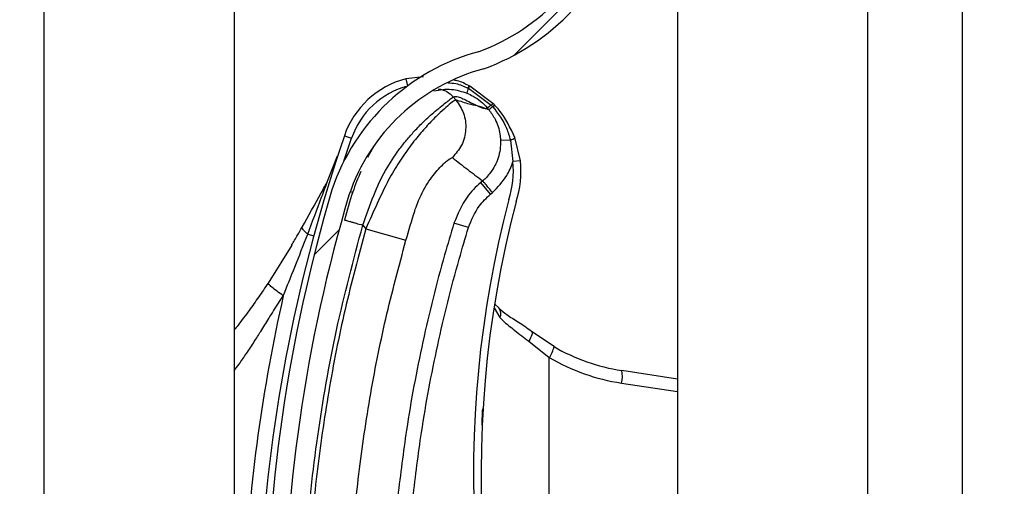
# Model space of a CAD drawing. Header units: inches. Extents: x 170 to 284, y 215 to 248.
# Tile 259 of 656: x 186.1024 to 186.2355, y 241.5504 to 241.6134. Entities that reach past the tile are written whole.
import ezdxf

# ---------------------------------------------------------------- set-up
doc = ezdxf.new("R2010")
doc.units = ezdxf.units.IN
doc.header["$LTSCALE"] = 0.25
doc.header["$MEASUREMENT"] = 0
doc.layers.add('ANNOTATIONS', color=1, linetype='Continuous')
doc.layers.add('LH BENCH MOUNT', color=7, linetype='Continuous')
doc.styles.add('ARIAL', font='arial.ttf', dxfattribs={"height": 0.09375})
doc.dimstyles.new('STANDARD$0', dxfattribs={"dimtxt": 0.09375, "dimasz": 0.09375, "dimexe": 0.03125, "dimexo": 0.046875, "dimgap": 0.09, "dimtad": 0, "dimtih": 1, "dimtoh": 1, "dimdec": 4, "dimzin": 0, "dimdsep": 46, "dimtxsty": 'ARIAL', "dimcen": 0.09, "dimadec": 0, "dimazin": 0, "dimtfac": 1, "dimtdec": 4, "dimtofl": 0, "dimtmove": 0, "dimatfit": 1, "dimfxl": 1, "dimtolj": 1, "dimtzin": 0, "dimarcsym": 0})

# ---------------------------------------------------------------- blocks, each defined once
blk = doc.blocks.new('*D114')
at = {"layer": 'ANNOTATIONS', "color": 0, "lineweight": -2, "transparency": 16777216}
for p, q in [((186.1492924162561, 243.6642684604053), (187.5897358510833, 243.6642684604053)), ((187.5584858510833, 243.5705184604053), (187.5584858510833, 241.8503426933)), ((187.5584858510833, 239.6953067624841), (187.5584858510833, 241.4154825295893)), ((186.8279608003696, 239.6015567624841), (187.5897358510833, 239.6015567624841))]:
    blk.add_line(p, q, dxfattribs=at)
at = {"layer": 'ANNOTATIONS', "color": 0, "transparency": 16777216}
for points in [[(187.5428608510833, 243.5705184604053), (187.5741108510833, 243.5705184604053), (187.5584858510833, 243.6642684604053)], [(187.5428608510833, 239.6953067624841), (187.5741108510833, 239.6953067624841), (187.5584858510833, 239.6015567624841)]]:
    blk.add_solid(points, dxfattribs=at)
at = {"layer": 'defpoints', "color": 0, "transparency": 16777216}
for p in [(186.1024174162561, 243.6642684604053), (186.7810858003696, 239.6015567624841), (187.5584858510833, 239.6015567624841)]:
    blk.add_point(p, dxfattribs=at)
at = {"layer": 'ANNOTATIONS', "color": 0, "transparency": 16777216, "insert": (187.5584858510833, 241.6329126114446), "char_height": 0.09375, "attachment_point": 5, "style": 'ARIAL'}
blk.add_mtext('\\A1;OPENING\\PHEIGHT', dxfattribs=at)

msp = doc.modelspace()

# ---------------------------------------------------------------- hatches: boundary and pattern name
at = {"layer": 'LH BENCH MOUNT'}
h = msp.add_hatch(dxfattribs=at)
h.set_pattern_fill('ANSI31', color=256, scale=0.34241245, angle=2.8e-322, style=0)
h.set_pattern_definition([(45, (176.0930244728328, 238.0091787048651), (-0.03026527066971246, 0.03026527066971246), [])])
edge = h.paths.add_edge_path(flags=0)
edge.add_arc((186.1662917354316, 241.4378498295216), 0.001712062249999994, 450.0000000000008, 472.2104203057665)
edge.add_line((186.1656445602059, 241.4394348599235), (186.1647320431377, 241.4416697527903))
edge.add_arc((186.1662917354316, 241.4378498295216), 0.004126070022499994, 450, 472.2104203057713, ccw=False)
edge.add_arc((186.1662917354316, 241.4289471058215), 0.01302879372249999, 401.47616737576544, 450, ccw=False)
edge.add_arc((186.1620458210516, 241.4257969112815), 0.01830194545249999, 359.9999999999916, 400.0613730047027, ccw=False)
edge.add_arc((186.1685858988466, 241.4257969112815), 0.01176186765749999, 292.1408576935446, 359.99999999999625, ccw=False)
edge.add_arc((186.1662917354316, 241.4290498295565), 0.01566536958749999, 235.2570680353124, 295.43079980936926, ccw=False)
edge.add_arc((186.1715306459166, 241.4371650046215), 0.02532140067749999, 212.8542481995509, 235.980933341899, ccw=False)
edge.add_arc((186.1633812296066, 241.4307961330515), 0.01504902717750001, 172.1557183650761, 209.3146496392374, ccw=False)
edge.add_arc((186.1758108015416, 241.4294607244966), 0.02754708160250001, 453.3085031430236, 532.9325737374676, ccw=False)
edge.add_arc((186.1725578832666, 241.4655509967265), 0.008748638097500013, 280.9586189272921, 427.9414322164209)
edge.add_arc((186.1924176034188, 241.5279043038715), 0.05672062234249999, 179.5706357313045, 253.0098997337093, ccw=False)
edge.add_arc((186.3507493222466, 241.5291027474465), 0.2150521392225, 163.4260275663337, 180.2060536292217, ccw=False)
edge.add_arc((186.1719757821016, 241.5812521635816), 0.02884824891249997, 465.1588434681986, 521.4137567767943, ccw=False)
edge.add_arc((186.1546497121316, 241.6357984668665), 0.0284373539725, 290.1205938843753, 343.719067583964)
edge.add_arc((186.1674901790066, 241.6316210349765), 0.01494630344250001, 345.2914408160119, 400.547192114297)
edge.add_arc((186.1640660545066, 241.6298062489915), 0.0187470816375, 397.9578745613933, 431.4396159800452)
edge.add_arc((186.1662917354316, 241.6346342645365), 0.0134739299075, 433.8775574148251, 472.2736457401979)
edge.add_arc((186.1637236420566, 241.6416537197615), 0.006011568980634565, 474.9825325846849, 495.7175736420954)
edge.add_arc((186.1735166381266, 241.6343945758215), 0.01816498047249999, 500.899260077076, 539.9999999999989)
edge.add_arc((186.1662917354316, 241.6343945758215), 0.01094007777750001, 539.9999999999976, 629.9999999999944)
edge.add_arc((186.1662917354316, 241.6253206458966), 0.001866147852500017, 269.9999999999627, 285.6422464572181)
edge.add_line((186.1667949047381, 241.6235236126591), (186.167445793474, 241.6211990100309))
edge.add_arc((186.1662917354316, 241.6253206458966), 0.004280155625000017, 269.9999999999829, 285.6422464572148, ccw=False)
edge.add_arc((186.1662917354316, 241.6343945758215), 0.01335408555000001, 179.9999999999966, 269.999999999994, ccw=False)
edge.add_arc((186.1735166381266, 241.6343945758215), 0.020578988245, 500.6113583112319, 539.9999999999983, ccw=False)
edge.add_arc((186.1637236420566, 241.6416537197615), 0.008425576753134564, 474.5776671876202, 496.4997109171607, ccw=False)
edge.add_arc((186.1662917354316, 241.6346342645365), 0.01588793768, 433.6903022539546, 472.4705806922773, ccw=False)
edge.add_arc((186.1640660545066, 241.6298062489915), 0.02116108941, 398.10453077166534, 431.5771717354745, ccw=False)
edge.add_arc((186.1674901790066, 241.6316210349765), 0.01736031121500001, 345.18024813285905, 400.36585332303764, ccw=False)
edge.add_arc((186.1546497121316, 241.6357984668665), 0.030851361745, 289.9181572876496, 343.77953759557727, ccw=False)
edge.add_arc((186.1719757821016, 241.5812521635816), 0.02643424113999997, 464.941709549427, 521.3236131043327)
edge.add_arc((186.3507493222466, 241.5291027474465), 0.21263813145, 523.4376684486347, 540.2096895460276)
edge.add_arc((186.1924176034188, 241.5279043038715), 0.05430661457, 539.5566266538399, 613.1145348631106)
edge.add_arc((186.1725578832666, 241.4655509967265), 0.01116264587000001, 280.0610388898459, 428.5290871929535, ccw=False)
edge.add_arc((186.1758108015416, 241.4294607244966), 0.02513307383, 452.9714001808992, 532.970657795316)
edge.add_arc((186.1633812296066, 241.4307961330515), 0.01263501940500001, 532.0830472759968, 568.9826967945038)
edge.add_arc((186.1715306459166, 241.4371650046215), 0.022907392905, 213.0443063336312, 236.019715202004)
edge.add_arc((186.1662917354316, 241.4290498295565), 0.01325136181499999, 235.1922404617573, 295.7352497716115)
edge.add_arc((186.1685858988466, 241.4257969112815), 0.009347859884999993, 291.7225241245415, 359.9999999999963)
edge.add_arc((186.1620458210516, 241.4257969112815), 0.01588793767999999, 359.9999999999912, 399.9521788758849)
edge.add_arc((186.1662917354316, 241.4289471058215), 0.01061478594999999, 401.6345013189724, 450.0000000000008)

# ---------------------------------------------------------------- linework, layer by layer
for p, q in [((186.2298594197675, 239.6490664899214), (186.2298594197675, 243.9018291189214)), ((186.2298594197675, 239.6490664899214), (186.2298594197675, 243.9018291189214)), ((186.1913380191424, 243.8543193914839), (186.1913380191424, 239.6897279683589)), ((186.2170189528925, 243.8543193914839), (186.2170189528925, 239.6490664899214)), ((186.2298594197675, 239.6490664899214), (186.2298594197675, 243.8543193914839)), ((186.1057349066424, 239.6490664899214), (186.1057349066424, 243.7595607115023)), ((186.1314158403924, 241.7279807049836), (186.1314158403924, 241.5356067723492)), ((186.1570029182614, 241.6056883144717), (186.1546035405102, 241.6054387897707)), ((186.1546035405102, 241.6054387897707), (186.1548572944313, 241.6044723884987)), ((186.1631899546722, 241.6044729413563), (186.1631890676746, 241.6044734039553)), ((186.1632515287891, 241.6044406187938), (186.1631899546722, 241.6044729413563)), ((186.1632524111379, 241.6044401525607), (186.1632515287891, 241.6044406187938)), ((186.1663938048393, 241.6021165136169), (186.1632524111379, 241.6044401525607)), ((186.1613835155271, 241.6025809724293), (186.1610357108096, 241.6029923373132)), ((186.1628838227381, 241.6034955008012), (186.1628845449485, 241.6034952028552)), ((186.1630076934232, 241.6041830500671), (186.1630086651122, 241.6041825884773)), ((186.1630086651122, 241.6041825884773), (186.1630707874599, 241.604152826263)), ((186.1630707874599, 241.604152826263), (186.1630716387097, 241.6041524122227)), ((186.1630716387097, 241.6041524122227), (186.1661753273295, 241.6018680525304)), ((186.1658192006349, 241.6012651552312), (186.1648878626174, 241.6015976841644)), ((186.1661753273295, 241.6018680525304), (186.1663656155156, 241.6016624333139)), ((186.1463093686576, 241.5977306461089), (186.1472811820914, 241.5973977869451)), ((186.1462454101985, 241.5942970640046), (186.1472811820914, 241.5973977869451)), ((186.1687535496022, 241.5971573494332), (186.1674199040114, 241.5971082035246)), ((186.1687535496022, 241.5971573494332), (186.1690857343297, 241.5942455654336)), ((186.1701068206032, 241.5943578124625), (186.1693562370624, 241.5975048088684)), ((186.1440407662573, 241.5916148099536), (186.1453956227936, 241.5950038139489)), ((186.1502438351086, 241.5962394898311), (186.1494501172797, 241.5948007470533)), ((186.1701068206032, 241.5943578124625), (186.1690857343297, 241.5942455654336)), ((186.165005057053, 241.5916396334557), (186.1647570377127, 241.5914299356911)), ((186.1660827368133, 241.5898619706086), (186.1647570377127, 241.5914299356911)), ((186.1471115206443, 241.5902264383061), (186.1474398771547, 241.5901256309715)), ((186.1660827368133, 241.5898619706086), (186.1663307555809, 241.590071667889)), ((186.1487919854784, 241.5856577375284), (186.1492048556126, 241.5851694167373)), ((186.1630862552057, 241.5853221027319), (186.1611233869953, 241.5859247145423)), ((186.1413538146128, 241.5844495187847), (186.1421723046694, 241.5842277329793)), ((186.1492048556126, 241.5851694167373), (186.1546350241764, 241.5836212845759)), ((186.1391859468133, 241.5829542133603), (186.1359997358, 241.57782773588)), ((186.1666509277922, 241.5749922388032), (186.1672443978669, 241.574434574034)), ((186.1665405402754, 241.5744592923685), (186.1673421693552, 241.5731540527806)), ((186.1746502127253, 241.5692334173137), (186.171609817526, 241.5713007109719)), ((186.1712230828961, 241.5699564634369), (186.1740134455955, 241.567753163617)), ((186.1740134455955, 241.5023324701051), (186.1740134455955, 241.567753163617)), ((186.1913380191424, 241.5648576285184), (186.1838006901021, 241.566007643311)), ((186.1837659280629, 241.5643151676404), (186.1913380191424, 241.5631598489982))]:
    msp.add_line(p, q, dxfattribs=at)
at = {"layer": 'LH BENCH MOUNT', "flags": 128}
msp.add_lwpolyline([(186.171609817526, 241.5713007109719), (186.1716658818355, 241.5712266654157), (186.1716914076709, 241.5711178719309), (186.171685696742, 241.5709773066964), (186.1716489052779, 241.5708088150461), (186.1715820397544, 241.5706170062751), (186.1714869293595, 241.5704071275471), (186.1713661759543, 241.5701849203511), (186.1712230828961, 241.5699564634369)], dxfattribs=at)
at = {"layer": 'LH BENCH MOUNT'}
for centre, radius, start, end in [((186.1546497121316, 241.6357984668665), 0.02843735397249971, 290.1205938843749, 343.7190675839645), ((186.1546497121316, 241.6357984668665), 0.03085136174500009, 289.91815728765, 343.7795375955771), ((186.1719757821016, 241.5812521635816), 0.02884824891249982, 105.1588434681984, 161.4137567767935), ((186.1719757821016, 241.5812521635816), 0.02643424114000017, 104.9417095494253, 161.3236131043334), ((186.157647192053, 241.5938472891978), 0.01198443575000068, 104.7123854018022, 161.0929786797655), ((186.157647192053, 241.5938472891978), 0.01095719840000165, 104.7123854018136, 161.0929786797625), ((186.164417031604, 241.6035045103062), 0.001564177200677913, 141.7256942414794, 154.2910519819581), ((186.1644214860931, 241.6035022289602), 0.001568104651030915, 141.754266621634, 154.2863466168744), ((186.1645201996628, 241.6034432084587), 0.001613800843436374, 141.8260927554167, 153.9140894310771), ((186.1645193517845, 241.6034435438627), 0.001611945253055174, 141.8104826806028, 153.9114578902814), ((186.1651179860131, 241.6032152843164), 0.002251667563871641, 155.3939551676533, 172.8510957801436), ((186.1651206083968, 241.6032138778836), 0.002253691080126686, 155.3897650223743, 172.8291455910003), ((186.3507141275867, 241.5277192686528), 0.2160622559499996, 161.092978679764, 176.5597220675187), ((186.1684014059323, 241.598464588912), 0.001353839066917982, 285.076439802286, 314.8519014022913), ((186.1571730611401, 241.5929360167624), 0.01198443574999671, 341.3410974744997, 6.273281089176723), ((186.1571730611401, 241.5929360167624), 0.01301167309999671, 341.5025581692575, 6.273281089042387), ((186.3507493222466, 241.5291027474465), 0.2150521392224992, 163.4260275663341, 180.2060536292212), ((186.3507493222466, 241.5291027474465), 0.2126381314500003, 163.4376684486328, 180.2096895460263), ((186.3103094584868, 241.5520134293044), 0.1465525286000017, 165.3406183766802, 202.0185750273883), ((186.3103094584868, 241.5520134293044), 0.1455252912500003, 165.3544246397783, 203.870550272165), ((186.3507141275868, 241.5277192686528), 0.21809575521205, 167.1792232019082, 177.2535733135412), ((186.1663523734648, 241.5736830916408), 0.001122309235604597, 331.8758133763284, 39.94683461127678), ((186.1710884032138, 241.5698885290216), 0.003621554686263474, 323.869476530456, 349.578256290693), ((186.1877258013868, 241.5917332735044), 0.02602334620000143, 239.8373732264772, 261.3249484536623), ((186.1879492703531, 241.5917332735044), 0.02773540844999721, 239.8373732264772, 261.3249484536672), ((186.1804700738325, 241.5652294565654), 0.00342031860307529, 344.4956794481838, 13.1510363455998)]:
    msp.add_arc(centre, radius, start, end, dxfattribs=at)
for points, knots in [([(186.1602920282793, 241.6049039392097), (186.1606622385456, 241.6048825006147), (186.1616107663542, 241.6048275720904), (186.162478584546, 241.6044271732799), (186.1630076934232, 241.6041830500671)], [0, 0, 0, 0, 0.3902998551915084, 1, 1, 1, 1]), ([(186.1631890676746, 241.6044734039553), (186.1626642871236, 241.6047515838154), (186.1619734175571, 241.6051178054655), (186.1612110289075, 241.6052455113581), (186.1610277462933, 241.6052762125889)], [0, 0, 0, 0, 0.7595942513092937, 0.9999999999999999, 0.9999999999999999, 0.9999999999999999, 0.9999999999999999]), ([(186.1487919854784, 241.5856577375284), (186.1492678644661, 241.587014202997), (186.1501662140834, 241.5895748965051), (186.1517815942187, 241.5930658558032), (186.1533840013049, 241.5954777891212), (186.1547159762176, 241.5971805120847), (186.1556308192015, 241.5982238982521), (186.1564224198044, 241.5990523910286), (186.157091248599, 241.5997123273), (186.1578360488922, 241.6004073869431), (186.1586698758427, 241.6011330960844), (186.1597992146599, 241.6020411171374), (186.1607892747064, 241.6028010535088), (186.1609584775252, 241.6029323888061), (186.1610357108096, 241.6029923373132)], [0, 0, 0, 0, 0.1307156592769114, 0.2467609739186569, 0.3577928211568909, 0.4170971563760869, 0.4791482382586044, 0.5177152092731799, 0.5590896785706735, 0.6032945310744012, 0.6633484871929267, 0.7353692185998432, 0.8792082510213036, 1, 1, 1, 1]), ([(186.1584241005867, 241.603832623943), (186.1592155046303, 241.6039561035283), (186.1607331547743, 241.6041928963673), (186.162187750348, 241.6037212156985), (186.1628838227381, 241.6034955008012)], [0, 0, 0, 0, 0.5214667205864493, 1, 1, 1, 1]), ([(186.1589977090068, 241.6040627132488), (186.1591878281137, 241.6040344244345), (186.1595832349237, 241.6039755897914), (186.160320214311, 241.6036727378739), (186.1607538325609, 241.6032603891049), (186.1610357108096, 241.6029923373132)], [0, 0, 0, 0, 0.2447599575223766, 0.5090480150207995, 1, 1, 1, 1]), ([(186.1610357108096, 241.6029923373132), (186.1611425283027, 241.6030320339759), (186.1613667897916, 241.6031153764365), (186.1619685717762, 241.6029213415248), (186.1627231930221, 241.6025733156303), (186.1635224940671, 241.6021591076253), (186.1643199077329, 241.6017519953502), (186.1647438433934, 241.6015938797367), (186.164958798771, 241.6015137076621)], [0, 0, 0, 0, 0.1574760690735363, 0.330618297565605, 0.4911886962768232, 0.6742546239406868, 0.834831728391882, 1, 1, 1, 1]), ([(186.1628845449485, 241.6034952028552), (186.1631640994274, 241.6033669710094), (186.1641970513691, 241.6028931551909), (186.1650912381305, 241.6021277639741), (186.1656256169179, 241.6014944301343), (186.1656256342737, 241.6014944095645)], [0, 0, 0, 0, 0.2706300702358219, 0.9999763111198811, 1, 1, 1, 1]), ([(186.1613835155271, 241.6025809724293), (186.1613041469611, 241.6025493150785), (186.1611428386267, 241.602484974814), (186.1603543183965, 241.6018662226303), (186.1592933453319, 241.6009230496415), (186.1580629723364, 241.5997094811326), (186.1566551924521, 241.5981635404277), (186.1551800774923, 241.5963283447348), (186.1536900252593, 241.5941931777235), (186.1521616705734, 241.5916386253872), (186.150725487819, 241.5885622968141), (186.149716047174, 241.586310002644), (186.1492048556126, 241.5851694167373)], [0, 0, 0, 0, 0.1094013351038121, 0.2223468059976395, 0.3151791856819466, 0.4102231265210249, 0.5012749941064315, 0.5946006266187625, 0.6834485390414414, 0.7745330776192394, 0.8858211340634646, 1, 1, 1, 1]), ([(186.1613835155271, 241.6025809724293), (186.1617726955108, 241.6020051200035), (186.162581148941, 241.6008088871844), (186.1628399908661, 241.5985838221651), (186.1623122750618, 241.5964064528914), (186.161364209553, 241.5953167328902), (186.1609078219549, 241.5947921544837)], [0, 0, 0, 0, 0.2406941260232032, 0.499999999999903, 0.7593058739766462, 1, 1, 1, 1]), ([(186.1648878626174, 241.6015976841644), (186.1646771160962, 241.6016558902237), (186.1640958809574, 241.6018164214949), (186.1630276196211, 241.6020259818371), (186.1620068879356, 241.6023705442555), (186.1613835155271, 241.6025809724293)], [0, 0, 0, 0, 0.1812946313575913, 0.5000073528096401, 1, 1, 1, 1]), ([(186.1661753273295, 241.6018680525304), (186.1661555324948, 241.6018527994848), (186.1660365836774, 241.6017611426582), (186.1658520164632, 241.6016241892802), (186.1656770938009, 241.6015060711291), (186.1656427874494, 241.6014982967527), (186.1656256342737, 241.6014944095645)], [0, 0, 0, 0, 0.06239373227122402, 0.3749291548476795, 0.6874645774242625, 1, 1, 1, 1]), ([(186.1663656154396, 241.6016624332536), (186.1663456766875, 241.601646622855), (186.1662259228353, 241.601551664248), (186.1660407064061, 241.6014085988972), (186.1658668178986, 241.6012827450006), (186.1658350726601, 241.601271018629), (186.1658192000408, 241.6012651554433)], [0, 0, 0, 0, 0.06242876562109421, 0.3749525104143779, 0.6874762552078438, 1, 1, 1, 1]), ([(186.1663658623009, 241.6016621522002), (186.1670741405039, 241.6007339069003), (186.1681275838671, 241.5993532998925), (186.1685990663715, 241.5976992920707), (186.1687535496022, 241.5971573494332)], [0, 0, 0, 0, 0.6723457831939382, 1, 1, 1, 1]), ([(186.166598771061, 241.6019059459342), (186.1665987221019, 241.6019059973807), (186.1665311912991, 241.6019769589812), (186.1664624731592, 241.6020467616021), (186.1663938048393, 241.6021165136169)], [0, 0, 0, 0, 0.0007249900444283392, 0.9999999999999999, 0.9999999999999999, 0.9999999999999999, 0.9999999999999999]), ([(186.1693562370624, 241.5975048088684), (186.1687429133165, 241.5988005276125), (186.1679923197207, 241.6003862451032), (186.1668142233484, 241.601670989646), (186.1665987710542, 241.6019059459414)], [0, 0, 0, 0, 0.8171182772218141, 1, 1, 1, 1]), ([(186.164958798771, 241.6015137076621), (186.1650523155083, 241.6014880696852), (186.1652403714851, 241.6014365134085), (186.1654677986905, 241.601423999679), (186.1655729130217, 241.6014711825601), (186.1656253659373, 241.6014947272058)], [0, 0, 0, 0, 0.3313600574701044, 0.6663431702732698, 0.9999999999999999, 0.9999999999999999, 0.9999999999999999, 0.9999999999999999]), ([(186.1656253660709, 241.6014947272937), (186.1656735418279, 241.6014376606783), (186.1657381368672, 241.6013611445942), (186.1658027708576, 241.6012846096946), (186.1658192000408, 241.6012651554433)], [0, 0, 0, 0, 0.7458120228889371, 0.9999999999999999, 0.9999999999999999, 0.9999999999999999, 0.9999999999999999]), ([(186.1658160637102, 241.6012688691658), (186.1658160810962, 241.6012688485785), (186.1661511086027, 241.6008721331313), (186.1668351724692, 241.5998383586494), (186.1673257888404, 241.5983786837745), (186.167399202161, 241.5973876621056), (186.1674199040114, 241.5971082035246)], [0, 0, 0, 0, 1.782673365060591e-05, 0.3435204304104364, 0.8148790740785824, 1, 1, 1, 1]), ([(186.1674199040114, 241.5971082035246), (186.1674206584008, 241.5970858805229), (186.1674472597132, 241.5962987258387), (186.1672226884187, 241.5947272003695), (186.1662671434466, 241.592890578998), (186.1653879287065, 241.5919634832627), (186.1650049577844, 241.5916395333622), (186.1650049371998, 241.59163951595)], [0, 0, 0, 0, 0.0108740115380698, 0.3834398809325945, 0.7558119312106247, 0.9999868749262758, 1, 1, 1, 1]), ([(186.1558144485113, 241.5875545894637), (186.155814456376, 241.5875546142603), (186.155928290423, 241.5879135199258), (186.1564277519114, 241.5893197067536), (186.1576023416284, 241.5915223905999), (186.1591371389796, 241.5934256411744), (186.1604825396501, 241.5946373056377), (186.1607562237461, 241.5947369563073), (186.1609078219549, 241.5947921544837)], [0, 0, 0, 0, 4.497367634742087e-06, 0.06509473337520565, 0.2616701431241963, 0.4753105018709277, 0.7093656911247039, 0.9999999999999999, 0.9999999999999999, 0.9999999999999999, 0.9999999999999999]), ([(186.1609078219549, 241.5947921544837), (186.1615810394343, 241.5942629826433), (186.1629274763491, 241.5932046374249), (186.1643124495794, 241.5921612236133), (186.1650049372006, 241.5916395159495)], [0, 0, 0, 0, 0.4999992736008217, 1, 1, 1, 1]), ([(186.1663307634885, 241.5900716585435), (186.1670325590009, 241.5907900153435), (186.1681946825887, 241.5919795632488), (186.1688696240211, 241.5935530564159), (186.1690748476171, 241.5942106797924), (186.1690857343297, 241.5942455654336)], [0, 0, 0, 0, 0.5907811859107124, 0.9782917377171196, 1, 1, 1, 1]), ([(186.1485226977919, 241.5929272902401), (186.1481483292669, 241.5920094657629), (186.1472917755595, 241.5899094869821), (186.1466722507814, 241.5876423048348), (186.1463234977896, 241.5863660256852)], [0, 0, 0, 0, 0.4370636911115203, 0.9999999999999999, 0.9999999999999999, 0.9999999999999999, 0.9999999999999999]), ([(186.1405819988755, 241.585364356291), (186.1414529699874, 241.5869046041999), (186.1426157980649, 241.5889609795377), (186.1437548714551, 241.5910823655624), (186.1440407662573, 241.5916148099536)], [0, 0, 0, 0, 0.7490110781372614, 1, 1, 1, 1]), ([(186.1413538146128, 241.5844495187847), (186.1419822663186, 241.586114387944), (186.1428824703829, 241.5884991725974), (186.1437721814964, 241.5908923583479), (186.1440407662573, 241.5916148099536)], [0, 0, 0, 0, 0.6981213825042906, 1, 1, 1, 1]), ([(186.1647570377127, 241.5914299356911), (186.1647570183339, 241.5914299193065), (186.1640631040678, 241.5908432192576), (186.1624882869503, 241.5892196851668), (186.1616302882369, 241.5871484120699), (186.1611233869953, 241.5859247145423)], [0, 0, 0, 0, 1.142795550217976e-05, 0.409211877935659, 1, 1, 1, 1]), ([(186.1630862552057, 241.5853221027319), (186.1634979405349, 241.5863393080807), (186.1641954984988, 241.5880628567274), (186.1655341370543, 241.5893389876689), (186.1660827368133, 241.5898619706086)], [0, 0, 0, 0, 0.5901808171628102, 1, 1, 1, 1]), ([(186.1546350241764, 241.5836212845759), (186.1550225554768, 241.5849459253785), (186.1554100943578, 241.5862705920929), (186.1558144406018, 241.5875545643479), (186.1558144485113, 241.5875545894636)], [0, 0, 0, 0, 0.999980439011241, 1, 1, 1, 1]), ([(186.1406798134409, 241.5286312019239), (186.1407785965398, 241.5333866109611), (186.1409766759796, 241.5429221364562), (186.1425862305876, 241.5572310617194), (186.1450430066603, 241.5715406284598), (186.1475403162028, 241.5809444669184), (186.1487919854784, 241.5856577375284)], [0, 0, 0, 0, 0.2468628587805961, 0.4950083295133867, 0.74689458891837, 1, 1, 1, 1]), ([(186.1463234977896, 241.5863660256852), (186.1463564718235, 241.586356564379), (186.1464071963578, 241.586342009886), (186.1467150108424, 241.5862536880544), (186.1470335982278, 241.5861622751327), (186.1474290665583, 241.5860488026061), (186.1480037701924, 241.585883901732), (186.1484814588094, 241.5857468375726), (186.1487919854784, 241.5856577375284)], [0, 0, 0, 0, 0.2394568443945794, 0.3683606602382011, 0.5000000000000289, 0.6316393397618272, 0.7605431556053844, 1, 1, 1, 1]), ([(186.1611233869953, 241.5859247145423), (186.1606953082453, 241.5844953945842), (186.1591104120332, 241.5792035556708), (186.1568152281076, 241.5699054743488), (186.154748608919, 241.5589961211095), (186.1538972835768, 241.5519838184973), (186.1535337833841, 241.5489896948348)], [0, 0, 0, 0, 0.1185397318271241, 0.4388752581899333, 0.7604101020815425, 1, 1, 1, 1]), ([(186.1380557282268, 241.576115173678), (186.1385785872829, 241.5774065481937), (186.1397015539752, 241.5801800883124), (186.1407783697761, 241.5829625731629), (186.1413538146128, 241.5844495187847)], [0, 0, 0, 0, 0.4656051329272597, 1, 1, 1, 1]), ([(186.1391839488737, 241.5829507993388), (186.1391839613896, 241.5829508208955), (186.1394482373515, 241.5834059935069), (186.1399159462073, 241.5842060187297), (186.1403828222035, 241.5850151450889), (186.1405819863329, 241.5853643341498), (186.1405819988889, 241.5853643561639)], [0, 0, 0, 0, 2.704369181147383e-05, 0.571031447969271, 0.9999729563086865, 1, 1, 1, 1]), ([(186.1413538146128, 241.5844495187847), (186.14122260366, 241.5845612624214), (186.1409572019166, 241.5847872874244), (186.140703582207, 241.5850775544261), (186.1405992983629, 241.5852624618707), (186.1405852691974, 241.5853450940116), (186.1405819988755, 241.585364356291)], [0, 0, 0, 0, 0.2979480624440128, 0.6026626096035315, 0.907377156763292, 0.9999999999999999, 0.9999999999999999, 0.9999999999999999, 0.9999999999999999]), ([(186.1492048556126, 241.5851694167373), (186.1482307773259, 241.5815392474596), (186.1462797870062, 241.5742683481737), (186.144101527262, 241.5631875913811), (186.1424904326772, 241.5520050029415), (186.1414796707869, 241.5410363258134), (186.1412849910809, 241.5337885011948), (186.1411915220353, 241.5303086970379)], [0, 0, 0, 0, 0.2027568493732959, 0.4061035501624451, 0.6088604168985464, 0.8122072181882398, 1, 1, 1, 1]), ([(186.1555752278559, 241.5487694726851), (186.1559349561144, 241.551732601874), (186.1567756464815, 241.5586574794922), (186.1588195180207, 241.569454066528), (186.1610898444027, 241.5786562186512), (186.162662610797, 241.5839075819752), (186.1630862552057, 241.5853221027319)], [0, 0, 0, 0, 0.2395900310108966, 0.5599255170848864, 0.8814604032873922, 0.9999999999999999, 0.9999999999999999, 0.9999999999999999, 0.9999999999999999]), ([(186.146837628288, 241.5302390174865), (186.1468376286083, 241.5302390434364), (186.1468794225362, 241.5336253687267), (186.1471425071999, 241.5406720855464), (186.1480944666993, 241.5513452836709), (186.1496690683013, 241.5622213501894), (186.1517875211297, 241.5730086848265), (186.1536858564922, 241.5800837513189), (186.1546350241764, 241.5836212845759)], [0, 0, 0, 0, 1.439079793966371e-06, 0.1877923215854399, 0.3908439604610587, 0.5938956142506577, 0.7969478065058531, 1, 1, 1, 1]), ([(186.1359997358, 241.57782773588), (186.1355774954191, 241.5772002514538), (186.134736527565, 241.5759505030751), (186.1333792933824, 241.5740594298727), (186.1322799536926, 241.5725725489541), (186.1315894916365, 241.5717058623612), (186.1314158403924, 241.5714878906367)], [0, 0, 0, 0, 0.2874979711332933, 0.5726040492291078, 0.8925098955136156, 1, 1, 1, 1]), ([(186.1380557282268, 241.576115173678), (186.1377649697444, 241.5763204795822), (186.1371661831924, 241.5767432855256), (186.1364771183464, 241.5772845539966), (186.1360354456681, 241.5776851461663), (186.1360114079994, 241.5777811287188), (186.1359997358, 241.57782773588)], [0, 0, 0, 0, 0.2427897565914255, 0.5000000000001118, 0.7572102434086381, 0.9999999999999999, 0.9999999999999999, 0.9999999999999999, 0.9999999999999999]), ([(186.1314158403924, 241.5660033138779), (186.1316367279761, 241.566291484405), (186.1322125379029, 241.5670426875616), (186.1331125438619, 241.568353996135), (186.1340874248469, 241.5698340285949), (186.1350835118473, 241.5714154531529), (186.1361597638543, 241.5731464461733), (186.137169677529, 241.5747543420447), (186.1378341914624, 241.5757749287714), (186.1380557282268, 241.576115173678)], [0, 0, 0, 0, 0.09019872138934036, 0.2351300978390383, 0.3944108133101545, 0.5296508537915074, 0.6982639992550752, 0.8994067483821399, 1, 1, 1, 1]), ([(186.1672047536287, 241.5744163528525), (186.1675480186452, 241.5741320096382), (186.1682880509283, 241.5735190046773), (186.1698494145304, 241.5725437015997), (186.1710968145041, 241.5717647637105), (186.1717174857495, 241.5712035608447), (186.1717778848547, 241.5711489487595)], [0, 0, 0, 0, 0.2839420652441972, 0.6121401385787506, 0.962256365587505, 1, 1, 1, 1]), ([(186.1673421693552, 241.5731540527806), (186.1674721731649, 241.5730203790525), (186.1680617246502, 241.5724141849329), (186.1693543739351, 241.5714565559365), (186.1705943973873, 241.5704611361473), (186.1712230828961, 241.5699564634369)], [0, 0, 0, 0, 0.1223980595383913, 0.5550603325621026, 1, 1, 1, 1]), ([(186.1649172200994, 241.5586095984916), (186.1649270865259, 241.5589145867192), (186.1649511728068, 241.5596591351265), (186.1649944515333, 241.5604034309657), (186.1650200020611, 241.5608428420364)], [0, 0, 0, 0, 0.409628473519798, 1, 1, 1, 1])]:
    msp.add_open_spline(points, degree=3, knots=knots, dxfattribs=at)
for points in [[(186.1663938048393, 241.6021165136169), (186.1663922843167, 241.6021121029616), (186.1663892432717, 241.6021032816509), (186.1663453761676, 241.6020513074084), (186.1662764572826, 241.6019750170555), (186.1662090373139, 241.6019037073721), (186.1661753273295, 241.6018680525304)], [(186.1665986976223, 241.6019060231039), (186.1665966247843, 241.60190199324), (186.1665924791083, 241.6018939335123), (186.1665453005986, 241.6018431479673), (186.1664721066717, 241.6017680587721), (186.1664011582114, 241.6016975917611), (186.1663656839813, 241.6016623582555)], [(186.1663309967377, 241.590071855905), (186.1661608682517, 241.5902729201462), (186.1658206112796, 241.5906750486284), (186.1653880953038, 241.59118621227), (186.1650792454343, 241.5915512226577), (186.1650295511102, 241.5916099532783), (186.1650047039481, 241.5916393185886)]]:
    msp.add_open_spline(points, degree=3, dxfattribs=at)

# ---------------------------------------------------------------- dimensions: what is measured, and where the dimension line sits
at = {"layer": 'ANNOTATIONS'}
dim = msp.add_linear_dim(base=(187.5584858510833, 239.6015567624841), p1=(186.102417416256, 243.6642684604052), p2=(186.7810858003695, 239.6015567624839), angle=90, text='OPENING\\PHEIGHT', dimstyle='STANDARD$0', dxfattribs=at)
dim.commit()
dim.dimension.update_dxf_attribs({"geometry": '*D114', "text_midpoint": (187.5584858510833, 241.6329126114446)})

doc.saveas('drawing.dxf')
